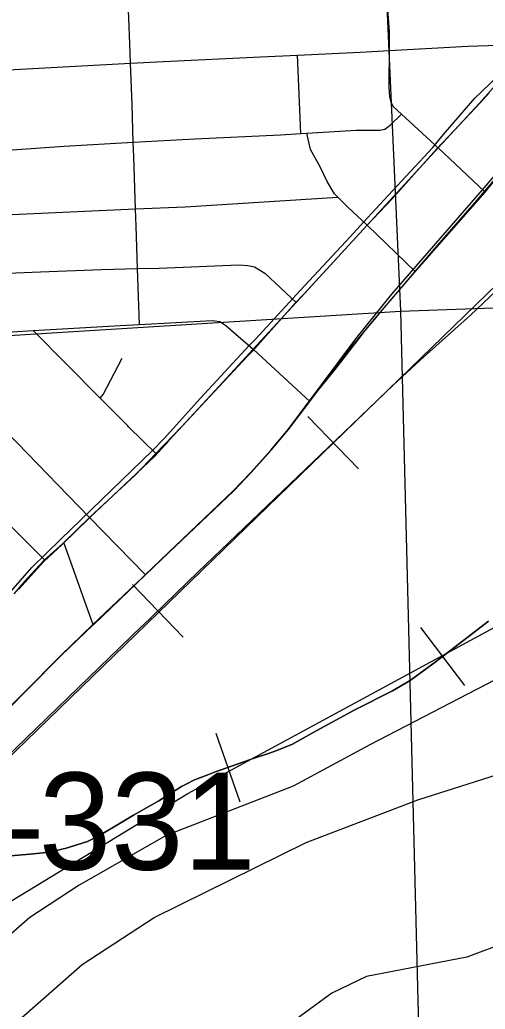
# Model space of a CAD drawing. Extents: x 128.7 to 185.5, y -21.4 to 12.6.
# Drawn here: x 169.896 to 170.375, y -9.139 to -8.12 of the extents above; entities that cross this region are included whole.
import ezdxf

# ---------------------------------------------------------------- set-up
doc = ezdxf.new("R2010")
doc.units = 0
for name, color, linetype in [('tdCoCityStreetMinor', 7, 'Continuous'), ('tdCoHydroRiver', 7, 'Continuous'), ('tdCoPriCL', 7, 'Continuous'), ('tdCoPriDiv', 7, 'Continuous'), ('tdCoPrimary', 7, 'Continuous'), ('tdCoRRCL', 7, 'Continuous'), ('tdCoSectLine', 7, 'Continuous'), ('tdStHwyPriRefPost1', 7, 'Continuous')]:
    doc.layers.add(name, color=color, linetype=linetype)

msp = doc.modelspace()

# ---------------------------------------------------------------- linework, layer by layer
at = {"layer": 'tdCoCityStreetMinor'}
for p, q in [((170.1855, -8.2374), (170.1823, -8.1566)), ((170.1855, -8.2374), (170.1918, -8.237)), ((169.872, -8.3216), (170.0156, -8.3151)), ((170.0195, -8.4339), (170.0176, -8.3765)), ((169.9792, -8.51), (169.9101, -8.4403)), ((169.9719, -8.7434), (169.9419, -8.6584))]:
    msp.add_line(p, q, dxfattribs=at)
for points in [[(170.2768, -8.1518), (170.2769, -8.1323), (170.2737, -8.0907), (170.273, -8.08)], [(170.0105, -8.1651), (170.0098, -8.1449), (170.0077, -8.0926)], [(170.2768, -8.1518), (170.3574, -8.1473), (170.3887, -8.1465), (170.4056, -8.1554)], [(170.0105, -8.1651), (170.0444, -8.1634), (170.1443, -8.1584), (170.1823, -8.1566)], [(170.1823, -8.1566), (170.2466, -8.1535), (170.2768, -8.1518)], [(170.2893, -8.2174), (170.2808, -8.2095), (170.2786, -8.2053), (170.2771, -8.1997), (170.2766, -8.1893), (170.2767, -8.1862), (170.2768, -8.1518)], [(169.8652, -8.1729), (169.8972, -8.171), (170.0105, -8.1651)], [(170.0133, -8.2464), (170.012, -8.208), (170.0105, -8.1651)], [(170.1918, -8.237), (170.2426, -8.2339), (170.267, -8.2339), (170.272, -8.2329), (170.2776, -8.2287), (170.2893, -8.2174)], [(170.2893, -8.2174), (170.3234, -8.2489), (170.3268, -8.2521), (170.327, -8.2523), (170.3748, -8.2971)], [(170.0133, -8.2464), (170.0766, -8.2428), (170.1647, -8.2386), (170.1855, -8.2374)], [(170.2239, -8.303), (170.2204, -8.2995), (170.2128, -8.2869), (170.2056, -8.2717), (170.1955, -8.2539), (170.1918, -8.237)], [(169.8686, -8.2555), (169.9422, -8.2505), (170.0133, -8.2464)], [(170.0156, -8.3151), (170.0138, -8.2615), (170.0133, -8.2464)], [(170.0156, -8.3151), (170.0665, -8.3128), (170.2239, -8.303)], [(170.2239, -8.303), (170.234, -8.3131), (170.254, -8.3319), (170.2542, -8.3321), (170.3033, -8.3796)], [(170.0176, -8.3765), (170.0162, -8.3328), (170.0156, -8.3151)], [(170.0176, -8.3765), (170.0399, -8.376), (170.1218, -8.3725), (170.1311, -8.3733), (170.1381, -8.3747), (170.1487, -8.3812), (170.181, -8.4113)], [(169.8752, -8.3814), (169.9178, -8.3798), (169.9805, -8.3775), (170.0176, -8.3765)], [(169.9101, -8.4403), (169.9996, -8.435), (170.0195, -8.4339)], [(170.0195, -8.4339), (170.0943, -8.43), (170.1022, -8.431), (170.1081, -8.4347), (170.1138, -8.4394), (170.1366, -8.4595), (170.1949, -8.5132)], [(169.8759, -8.4462), (169.8886, -8.4416), (169.9101, -8.4403)], [(169.9792, -8.51), (169.9823, -8.5062), (170.0018, -8.4687)], [(170.0259, -8.6917), (169.9682, -8.6328), (169.9463, -8.61), (169.8938, -8.556), (169.8289, -8.4916)], [(170.0366, -8.5668), (170.0088, -8.5397), (170.0072, -8.5382), (169.9792, -8.51)], [(169.9219, -8.6765), (169.8863, -8.6407), (169.8743, -8.6285), (169.8166, -8.5738), (169.7812, -8.5375)]]:
    msp.add_lwpolyline(points, dxfattribs=at)
at = {"layer": 'tdCoHydroRiver'}
for points in [[(169.8324, -9.2055), (169.9607, -9.0931), (170.0346, -9.0445), (170.191, -8.9674), (170.3061, -8.9234), (170.4246, -8.8857), (170.5518, -8.827), (170.6274, -8.7831), (170.6718, -8.7466), (170.7022, -8.717), (170.7636, -8.672), (170.838, -8.6375), (170.9189, -8.6075), (170.9667, -8.5773), (171.0003, -8.5491), (171.0174, -8.5406), (171.0397, -8.546), (171.0509, -8.5503)], [(170.3942, -8.7953), (170.2565, -8.8669), (170.1777, -8.9095), (170.0471, -8.9603), (169.9575, -9.0112), (169.9067, -9.0447), (169.8762, -9.0712), (169.8243, -9.1174), (169.8152, -9.1272), (169.6593, -9.2595)], [(170.3986, -9.0698), (170.3566, -9.0856), (170.2532, -9.1054), (170.2176, -9.1226), (170.1715, -9.156)]]:
    msp.add_lwpolyline(points, dxfattribs=at)
at = {"layer": 'tdCoPriCL'}
for points in [[(169.8955, -8.7064), (169.9111, -8.6892), (169.9212, -8.678), (169.94, -8.6606), (169.9684, -8.6329), (170.0167, -8.5876), (170.0354, -8.5695), (170.0497, -8.5537), (170.0503, -8.5531), (170.0872, -8.5133), (170.1309, -8.4667), (170.1362, -8.4612), (170.1498, -8.4459), (170.18, -8.4122), (170.1888, -8.4027), (170.239, -8.3484), (170.2537, -8.3321), (170.2795, -8.3045), (170.3252, -8.2535), (170.3375, -8.2405), (170.3705, -8.2054), (170.3795, -8.1956)], [(169.862, -8.8522), (169.9388, -8.7747), (169.9714, -8.7434), (170.0226, -8.6945), (170.0256, -8.6917), (170.0492, -8.6692), (170.1162, -8.6052), (170.1343, -8.5863), (170.1547, -8.5633), (170.1725, -8.5423), (170.1943, -8.5134), (170.2209, -8.4805), (170.2512, -8.4411), (170.2769, -8.4102), (170.3027, -8.3804), (170.3753, -8.2978), (170.3912, -8.2782)]]:
    msp.add_lwpolyline(points, dxfattribs=at)
at = {"layer": 'tdCoPriDiv'}
for points in [[(169.5083, -9.1034), (169.7462, -8.8746), (169.7883, -8.829), (169.854, -8.7502), (169.8875, -8.7087), (169.9087, -8.6843), (169.9383, -8.6554), (170.0332, -8.5637), (170.045, -8.5513), (170.0825, -8.5099), (170.1326, -8.4558), (170.139, -8.449), (170.1777, -8.4069), (170.1849, -8.3992), (170.2364, -8.3439), (170.2503, -8.3288), (170.2754, -8.3013), (170.3215, -8.2517), (170.3326, -8.2384), (170.3647, -8.201), (170.3956, -8.1715)], [(169.5083, -9.1034), (169.5304, -9.0876), (169.5425, -9.0825), (169.6208, -9.0572), (169.6356, -9.052), (169.6581, -9.0413), (169.6705, -9.0342), (169.6827, -9.0259), (169.7067, -9.0052), (169.7678, -8.9456), (169.8616, -8.8526), (169.9388, -8.7747), (170.1162, -8.6052), (170.1343, -8.5863), (170.1547, -8.5633), (170.1725, -8.5423), (170.2424, -8.4488), (170.2794, -8.4028), (170.3726, -8.2954), (170.389, -8.2761)]]:
    msp.add_lwpolyline(points, dxfattribs=at)
at = {"layer": 'tdCoPrimary'}
for points in [[(170.3836, -8.1905), (170.3694, -8.206), (170.327, -8.2523), (170.254, -8.3319), (170.1819, -8.4102), (170.181, -8.4113), (170.1366, -8.4595), (170.1018, -8.4977), (170.0628, -8.5393), (170.0366, -8.5668), (170.0151, -8.5891), (169.9968, -8.6064), (169.9682, -8.6328), (169.9419, -8.6584), (169.9402, -8.6601), (169.9219, -8.6765), (169.9122, -8.6868), (169.9012, -8.6985), (169.8902, -8.7114)], [(170.3836, -8.1905), (170.3694, -8.206), (170.327, -8.2523), (170.254, -8.3319), (170.1819, -8.4102), (170.181, -8.4113), (170.1366, -8.4595), (170.1018, -8.4977), (170.0628, -8.5393), (170.0366, -8.5668), (170.0151, -8.5891), (169.9968, -8.6064), (169.9682, -8.6328), (169.9419, -8.6584), (169.9402, -8.6601), (169.9219, -8.6765), (169.9122, -8.6868), (169.9012, -8.6985), (169.8902, -8.7114)], [(170.3836, -8.1905), (170.3694, -8.206), (170.327, -8.2523), (170.254, -8.3319), (170.1819, -8.4102), (170.181, -8.4113), (170.1366, -8.4595), (170.1018, -8.4977), (170.0628, -8.5393), (170.0366, -8.5668), (170.0151, -8.5891), (169.9968, -8.6064), (169.9682, -8.6328), (169.9419, -8.6584), (169.9402, -8.6601), (169.9219, -8.6765), (169.9122, -8.6868), (169.9012, -8.6985), (169.8902, -8.7114)], [(169.8629, -8.8517), (169.9043, -8.8099), (169.9392, -8.7747), (169.9719, -8.7434), (169.9725, -8.7428), (170.0259, -8.6917), (170.0495, -8.6692), (170.1166, -8.6052), (170.1347, -8.5863), (170.1551, -8.5633), (170.1729, -8.5423), (170.1949, -8.5132), (170.2165, -8.4846), (170.2269, -8.4704), (170.2616, -8.4287), (170.2895, -8.3955), (170.3033, -8.3796), (170.3238, -8.3554), (170.3671, -8.306), (170.3748, -8.2971), (170.4043, -8.2628)], [(169.8629, -8.8517), (169.9043, -8.8099), (169.9392, -8.7747), (169.9719, -8.7434), (169.9725, -8.7428), (170.0259, -8.6917), (170.0495, -8.6692), (170.1166, -8.6052), (170.1347, -8.5863), (170.1551, -8.5633), (170.1729, -8.5423), (170.1949, -8.5132), (170.2165, -8.4846), (170.2269, -8.4704), (170.2616, -8.4287), (170.2895, -8.3955), (170.3033, -8.3796), (170.3238, -8.3554), (170.3671, -8.306), (170.3748, -8.2971), (170.4043, -8.2628)], [(169.8629, -8.8517), (169.9043, -8.8099), (169.9392, -8.7747), (169.9719, -8.7434), (169.9725, -8.7428), (170.0259, -8.6917), (170.0495, -8.6692), (170.1166, -8.6052), (170.1347, -8.5863), (170.1551, -8.5633), (170.1729, -8.5423), (170.1949, -8.5132), (170.2165, -8.4846), (170.2269, -8.4704), (170.2616, -8.4287), (170.2895, -8.3955), (170.3033, -8.3796), (170.3238, -8.3554), (170.3671, -8.306), (170.3748, -8.2971), (170.4043, -8.2628)]]:
    msp.add_lwpolyline(points, dxfattribs=at)
at = {"layer": 'tdCoRRCL'}
for p, q in [((170.2449, -8.5826), (170.1928, -8.5286)), ((170.0646, -8.7558), (170.0125, -8.7018)), ((170.3088, -8.746), (170.3542, -8.8056)), ((170.0981, -8.8548), (170.123, -8.9255))]:
    msp.add_line(p, q, dxfattribs=at)
for points in [[(169.3945, -9.4238), (169.6552, -9.103), (170.7375, -8.0526)], [(170.6716, -8.1183), (170.6578, -8.1317), (170.5674, -8.225), (170.5118, -8.2796), (170.4201, -8.3679), (170.3603, -8.4243), (170.3084, -8.4707), (170.2806, -8.4966), (170.2298, -8.5451), (170.1511, -8.6209), (170.0801, -8.6888), (170.0219, -8.7449), (170.0216, -8.7451), (169.8591, -8.9021), (169.7521, -9.0041), (169.6905, -9.0623), (169.6284, -9.1223), (169.5983, -9.147)], [(169.5983, -9.147), (169.6284, -9.1223), (169.6905, -9.0623), (169.7521, -9.0041), (169.8591, -8.9021), (170.0216, -8.7451), (170.0219, -8.7449), (170.0801, -8.6888), (170.1511, -8.6209), (170.2298, -8.5451), (170.2806, -8.4966), (170.3084, -8.4707), (170.3603, -8.4243), (170.4201, -8.3679), (170.5118, -8.2796), (170.5674, -8.225), (170.6578, -8.1317), (170.6716, -8.1183)], [(169.3945, -9.4238), (169.7809, -9.0923), (170.0695, -8.917), (170.3891, -8.7436), (170.6474, -8.5975), (170.8981, -8.4794)], [(169.846, -8.9845), (169.9073, -8.9793), (169.927, -8.9774), (169.9412, -8.974), (169.9432, -8.9735), (169.966, -8.9664), (169.9802, -8.9591), (169.9996, -8.9475), (170.0135, -8.9394), (170.0394, -8.9245), (170.063, -8.9098), (170.067, -8.9078), (170.0764, -8.903), (170.0899, -8.8977), (170.0987, -8.8943), (170.1028, -8.8929), (170.1212, -8.8864), (170.1367, -8.881), (170.1377, -8.8806), (170.1514, -8.876), (170.1611, -8.8728), (170.1771, -8.866), (170.2022, -8.8519), (170.2413, -8.8309), (170.2801, -8.8112), (170.2982, -8.8007), (170.3239, -8.7816), (170.3579, -8.7557), (170.3789, -8.7394)], [(170.3789, -8.7394), (170.3579, -8.7557), (170.3239, -8.7816), (170.2982, -8.8007), (170.2801, -8.8112), (170.2413, -8.8309), (170.2022, -8.8519), (170.1771, -8.866), (170.1611, -8.8728), (170.1514, -8.876), (170.1377, -8.8806), (170.1367, -8.881), (170.1212, -8.8864), (170.1028, -8.8929), (170.0987, -8.8943), (170.0899, -8.8977), (170.0764, -8.903), (170.067, -8.9078), (170.063, -8.9098), (170.0394, -8.9245), (170.0135, -8.9394), (169.9996, -8.9475), (169.9802, -8.9591), (169.966, -8.9664), (169.9432, -8.9735), (169.9412, -8.974), (169.927, -8.9774), (169.9073, -8.9793), (169.846, -8.9845)]]:
    msp.add_lwpolyline(points, dxfattribs=at)
at = {"layer": 'tdCoSectLine'}
for points in [[(170.2433, -7.417), (170.2883, -8.4202)], [(170.2883, -8.4202), (171.0909, -8.3914)], [(169.2673, -8.4837), (170.2883, -8.4202)], [(170.2883, -8.4202), (170.3135, -9.4303)]]:
    msp.add_lwpolyline(points, dxfattribs=at)

# ---------------------------------------------------------------- texts
at = {"layer": 'tdStHwyPriRefPost1'}
msp.add_text('‒‒331', height=0.1, rotation=360, dxfattribs=at).set_placement((169.7673, -8.9954))

doc.saveas('drawing.dxf')
